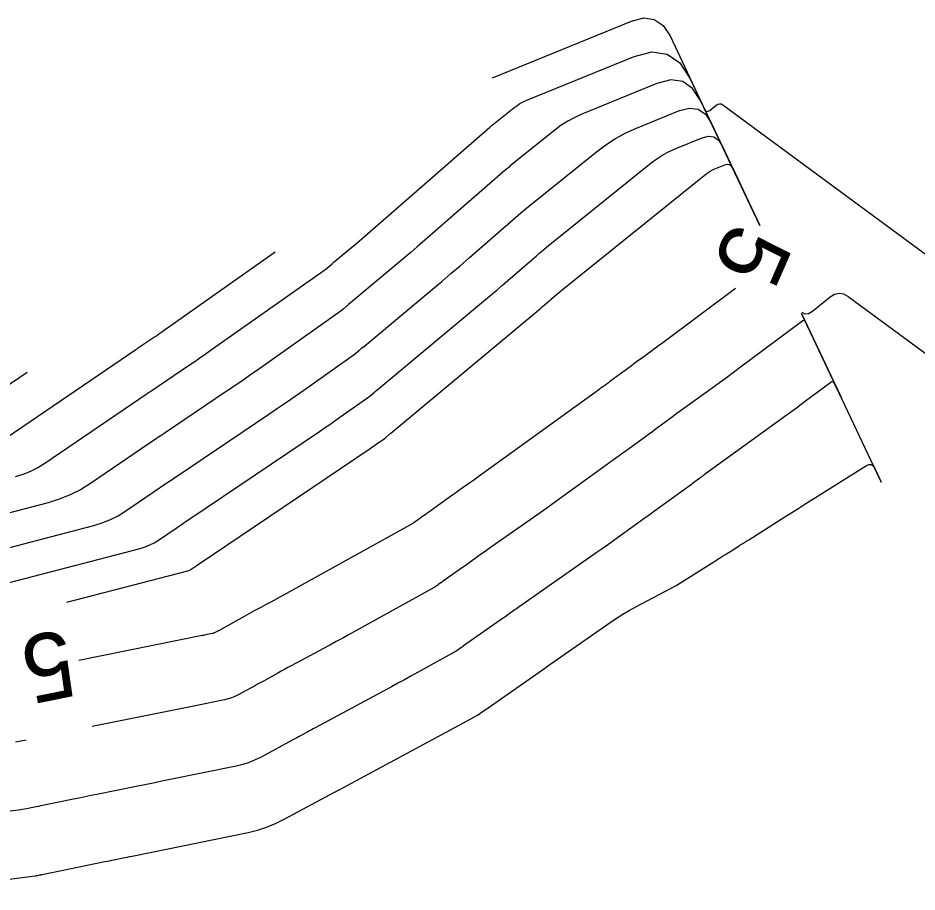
# Model space of a CAD drawing. Extents: x 1797419 to 1809236, y 248759 to 251512.
# Drawn here: x 1798050.8 to 1798130.8, y 249001 to 249078.7 of the extents above; entities that cross this region are included whole.
import ezdxf

# ---------------------------------------------------------------- set-up
doc = ezdxf.new("R2010")
doc.units = 0
doc.layers.add('33', color=7, linetype='Continuous')
doc.layers.add('34', color=7, linetype='Continuous')

msp = doc.modelspace()

# ---------------------------------------------------------------- linework, layer by layer
at = {"layer": '33'}
for points in [[(1798093.028, 249073.402), (1798105.392, 249078.453), (1798106.483, 249078.729), (1798107.416, 249078.599), (1798108.192, 249078.065), (1798108.811, 249077.126), (1798111.893, 249070.616), (1798111.982, 249070.482), (1798112.086, 249070.421), (1798112.207, 249070.431), (1798112.344, 249070.513), (1798112.925, 249070.985), (1798113.071, 249071.074), (1798113.218, 249071.106), (1798113.367, 249071.081), (1798113.517, 249070.998), (1798133.556, 249056.225)], [(1798055.175, 249026.755), (1798065.932, 249029.557), (1798066.009, 249029.581), (1798066.084, 249029.611), (1798066.155, 249029.647), (1798066.224, 249029.69), (1798066.493, 249029.873), (1798066.561, 249029.919), (1798066.628, 249029.964), (1798066.696, 249030.01), (1798066.763, 249030.055), (1798082.133, 249040.422), (1798082.262, 249040.51), (1798082.39, 249040.598), (1798082.519, 249040.687), (1798082.646, 249040.776), (1798083.387, 249041.3), (1798083.398, 249041.308), (1798083.41, 249041.317), (1798083.421, 249041.326), (1798083.432, 249041.335), (1798083.93, 249041.755), (1798083.945, 249041.768), (1798083.976, 249041.796), (1798083.986, 249041.804), (1798083.991, 249041.809), (1798097.133, 249052.756), (1798097.309, 249052.903), (1798097.484, 249053.051), (1798097.658, 249053.2), (1798097.831, 249053.35), (1798098.522, 249053.952), (1798098.695, 249054.101), (1798098.87, 249054.249), (1798099.046, 249054.395), (1798099.224, 249054.54), (1798111.986, 249064.821), (1798112.179, 249064.965), (1798112.38, 249065.093), (1798112.59, 249065.207), (1798112.809, 249065.306), (1798113.702, 249065.671), (1798113.91, 249065.723), (1798114.088, 249065.698), (1798114.236, 249065.596), (1798114.355, 249065.417), (1798116.795, 249060.262)], [(1798073.685, 249057.906), (1798063.512, 249050.714), (1798063.333, 249050.589), (1798063.154, 249050.464), (1798062.973, 249050.34), (1798062.792, 249050.218), (1798061.458, 249049.318), (1798061.417, 249049.29), (1798061.376, 249049.262), (1798061.335, 249049.234), (1798061.294, 249049.206), (1798049.169, 249040.96)], [(1798114.636, 249054.659), (1798108.054, 249049.755), (1798107.832, 249049.59), (1798107.61, 249049.426), (1798107.387, 249049.263), (1798107.163, 249049.1), (1798106.269, 249048.452), (1798106.045, 249048.289), (1798105.822, 249048.126), (1798105.6, 249047.962), (1798105.378, 249047.797), (1798103.442, 249046.354), (1798103.335, 249046.275), (1798103.228, 249046.196), (1798103.121, 249046.117), (1798103.013, 249046.039), (1798102.583, 249045.727), (1798102.475, 249045.649), (1798102.368, 249045.571), (1798102.26, 249045.494), (1798102.152, 249045.416), (1798091.616, 249037.811), (1798091.439, 249037.685), (1798091.262, 249037.558), (1798091.085, 249037.433), (1798090.907, 249037.308), (1798090.195, 249036.81), (1798090.017, 249036.685), (1798089.839, 249036.56), (1798089.662, 249036.434), (1798089.486, 249036.307), (1798087.355, 249034.767), (1798087.275, 249034.71), (1798087.196, 249034.653), (1798087.116, 249034.597), (1798087.036, 249034.54), (1798086.662, 249034.279), (1798086.608, 249034.241), (1798086.554, 249034.203), (1798086.5, 249034.165), (1798086.447, 249034.127), (1798086.137, 249033.905), (1798086.119, 249033.893), (1798086.082, 249033.868), (1798086.064, 249033.855), (1798085.975, 249033.791), (1798085.954, 249033.776), (1798085.948, 249033.772), (1798085.941, 249033.768), (1798073.298, 249026.775), (1798073.182, 249026.711), (1798073.065, 249026.647), (1798072.948, 249026.583), (1798072.831, 249026.52), (1798072.363, 249026.268), (1798072.247, 249026.205), (1798072.13, 249026.142), (1798072.013, 249026.078), (1798071.897, 249026.014), (1798068.767, 249024.28), (1798068.715, 249024.252), (1798068.664, 249024.224), (1798068.612, 249024.196), (1798068.561, 249024.168), (1798068.354, 249024.057), (1798068.301, 249024.031), (1798068.248, 249024.009), (1798068.192, 249023.991), (1798068.135, 249023.977), (1798067.62, 249023.872), (1798067.515, 249023.85), (1798067.409, 249023.829), (1798067.304, 249023.808), (1798067.199, 249023.786), (1798056.225, 249021.565)]]:
    msp.add_lwpolyline(points, dxfattribs=at)
at = {"layer": '34'}
for points in [[(1798050.59, 249037.946), (1798051.285, 249038.159), (1798051.953, 249038.428), (1798052.596, 249038.754), (1798053.213, 249039.137), (1798062.215, 249045.259), (1798062.321, 249045.331), (1798062.427, 249045.403), (1798062.532, 249045.474), (1798062.638, 249045.545), (1798066.07, 249047.86), (1798066.535, 249048.176), (1798066.999, 249048.494), (1798067.46, 249048.815), (1798067.92, 249049.138), (1798078.304, 249056.478), (1798078.312, 249056.484), (1798078.38, 249056.542), (1798078.389, 249056.55), (1798078.399, 249056.558), (1798078.408, 249056.566), (1798078.417, 249056.574), (1798078.752, 249056.872), (1798078.799, 249056.913), (1798078.846, 249056.955), (1798078.894, 249056.995), (1798078.942, 249057.036), (1798080.7, 249058.5), (1798080.944, 249058.705), (1798081.187, 249058.91), (1798081.429, 249059.118), (1798081.669, 249059.326), (1798092.777, 249069.001), (1798092.83, 249069.046), (1798092.883, 249069.091), (1798092.936, 249069.135), (1798092.99, 249069.179), (1798094.908, 249070.724), (1798095.18, 249070.927), (1798095.464, 249071.109), (1798095.761, 249071.27), (1798096.07, 249071.41), (1798105.62, 249075.311), (1798107.203, 249075.711), (1798108.558, 249075.522), (1798109.684, 249074.747), (1798110.583, 249073.384), (1798116.795, 249060.262)], [(1798116.795, 249060.262), (1798111.526, 249071.392), (1798110.822, 249072.459), (1798109.94, 249073.066), (1798108.88, 249073.214), (1798107.641, 249072.901), (1798100.976, 249070.178), (1798100.336, 249069.89), (1798099.722, 249069.557), (1798099.133, 249069.18), (1798098.57, 249068.759), (1798094.602, 249065.562), (1798094.491, 249065.472), (1798094.38, 249065.38), (1798094.27, 249065.287), (1798094.162, 249065.194), (1798086.315, 249058.359), (1798085.788, 249057.903), (1798085.258, 249057.449), (1798084.726, 249056.998), (1798084.191, 249056.55), (1798080.218, 249053.241), (1798080.174, 249053.203), (1798080.13, 249053.166), (1798080.086, 249053.128), (1798080.043, 249053.09), (1798079.825, 249052.896), (1798079.805, 249052.878), (1798079.784, 249052.86), (1798079.763, 249052.842), (1798079.742, 249052.824), (1798079.592, 249052.697), (1798079.584, 249052.69), (1798079.575, 249052.684), (1798072.329, 249047.562), (1798071.588, 249047.041), (1798070.844, 249046.524), (1798070.097, 249046.011), (1798069.347, 249045.503), (1798063.818, 249041.773), (1798063.647, 249041.658), (1798063.477, 249041.543), (1798063.307, 249041.427), (1798063.137, 249041.312), (1798057.257, 249037.313), (1798056.373, 249036.765), (1798055.452, 249036.298), (1798054.494, 249035.912), (1798053.499, 249035.608), (1798046.285, 249033.729)], [(1798047.016, 249030.823), (1798057.444, 249033.539), (1798058.231, 249033.78), (1798058.989, 249034.085), (1798059.717, 249034.454), (1798060.417, 249034.888), (1798064.058, 249037.365), (1798064.293, 249037.524), (1798064.528, 249037.683), (1798064.762, 249037.842), (1798064.998, 249038.001), (1798073.133, 249043.488), (1798073.913, 249044.017), (1798074.691, 249044.551), (1798075.466, 249045.089), (1798076.237, 249045.632), (1798080.845, 249048.889), (1798080.852, 249048.894), (1798080.859, 249048.899), (1798080.865, 249048.904), (1798080.872, 249048.91), (1798081.107, 249049.108), (1798081.138, 249049.135), (1798081.169, 249049.161), (1798081.2, 249049.188), (1798081.23, 249049.215), (1798081.352, 249049.324), (1798081.383, 249049.35), (1798081.414, 249049.377), (1798081.445, 249049.404), (1798081.476, 249049.43), (1798087.683, 249054.6), (1798088.508, 249055.292), (1798089.33, 249055.987), (1798090.147, 249056.688), (1798090.961, 249057.393), (1798095.546, 249061.386), (1798095.711, 249061.529), (1798095.877, 249061.669), (1798096.045, 249061.808), (1798096.214, 249061.946), (1798102.285, 249066.836), (1798103.112, 249067.455), (1798103.977, 249068.008), (1798104.88, 249068.497), (1798105.821, 249068.922), (1798109.661, 249070.491), (1798110.556, 249070.717), (1798111.323, 249070.61), (1798111.96, 249070.172), (1798112.469, 249069.4), (1798116.795, 249060.262)], [(1798047.746, 249027.917), (1798061.688, 249031.548), (1798062.12, 249031.68), (1798062.536, 249031.848), (1798062.936, 249032.051), (1798063.321, 249032.289), (1798064.979, 249033.417), (1798065.279, 249033.62), (1798065.578, 249033.823), (1798065.878, 249034.026), (1798066.177, 249034.228), (1798077.633, 249041.955), (1798078.088, 249042.263), (1798078.541, 249042.574), (1798078.992, 249042.888), (1798079.442, 249043.204), (1798082.116, 249045.094), (1798082.125, 249045.101), (1798082.134, 249045.108), (1798082.143, 249045.115), (1798082.152, 249045.122), (1798082.518, 249045.432), (1798082.537, 249045.447), (1798082.555, 249045.463), (1798082.573, 249045.478), (1798082.59, 249045.494), (1798082.661, 249045.557), (1798082.679, 249045.573), (1798082.697, 249045.589), (1798082.715, 249045.604), (1798082.734, 249045.619), (1798092.403, 249053.674), (1798092.906, 249054.095), (1798093.407, 249054.519), (1798093.905, 249054.946), (1798094.401, 249055.376), (1798096.93, 249057.579), (1798097.151, 249057.77), (1798097.374, 249057.958), (1798097.599, 249058.145), (1798097.826, 249058.329), (1798107.136, 249065.829), (1798107.645, 249066.21), (1798108.178, 249066.551), (1798108.735, 249066.852), (1798109.315, 249067.114), (1798111.681, 249068.081), (1798112.233, 249068.22), (1798112.706, 249068.154), (1798113.098, 249067.884), (1798113.412, 249067.409), (1798116.795, 249060.262)], [(1798120.536, 249052.548), (1798120.79, 249052.399), (1798121.116, 249052.426), (1798121.487, 249052.648), (1798123.058, 249053.922), (1798123.453, 249054.164), (1798123.851, 249054.25), (1798124.253, 249054.182), (1798124.658, 249053.959), (1798131.706, 249048.764)], [(1798040.983, 249000.977), (1798052.35, 249002.424), (1798052.402, 249002.431), (1798052.454, 249002.439), (1798052.506, 249002.448), (1798052.557, 249002.458), (1798052.762, 249002.5), (1798052.814, 249002.51), (1798052.865, 249002.521), (1798052.916, 249002.531), (1798052.968, 249002.542), (1798058.547, 249003.683), (1798058.748, 249003.724), (1798058.95, 249003.765), (1798059.152, 249003.806), (1798059.353, 249003.847), (1798060.16, 249004.01), (1798060.362, 249004.051), (1798060.563, 249004.092), (1798060.765, 249004.133), (1798060.967, 249004.175), (1798071.279, 249006.285), (1798072.117, 249006.489), (1798072.934, 249006.751), (1798073.729, 249007.073), (1798074.503, 249007.454), (1798079.02, 249009.886), (1798079.05, 249009.902), (1798079.08, 249009.918), (1798079.11, 249009.934), (1798079.139, 249009.95), (1798079.258, 249010.016), (1798079.287, 249010.032), (1798079.317, 249010.049), (1798079.347, 249010.065), (1798079.376, 249010.081), (1798091.147, 249016.414), (1798091.201, 249016.444), (1798091.255, 249016.473), (1798091.309, 249016.503), (1798091.363, 249016.532), (1798091.631, 249016.68), (1798091.659, 249016.696), (1798091.686, 249016.713), (1798091.713, 249016.73), (1798091.74, 249016.748), (1798091.899, 249016.858), (1798091.902, 249016.86), (1798092.312, 249017.144), (1798092.333, 249017.158), (1798097.753, 249020.948), (1798097.77, 249020.96), (1798097.805, 249020.985), (1798097.823, 249020.998), (1798103.481, 249024.953), (1798104.039, 249025.33), (1798104.608, 249025.69), (1798105.188, 249026.031), (1798105.779, 249026.355), (1798109.357, 249028.243), (1798112.708, 249030.358), (1798112.966, 249030.521), (1798113.224, 249030.684), (1798113.483, 249030.848), (1798113.741, 249031.011), (1798114.774, 249031.664), (1798115.033, 249031.827), (1798115.291, 249031.99), (1798115.549, 249032.153), (1798115.808, 249032.316), (1798119.025, 249034.346), (1798119.648, 249034.739), (1798120.27, 249035.131), (1798120.893, 249035.524), (1798121.515, 249035.916), (1798126.284, 249038.921), (1798126.506, 249039.02), (1798126.699, 249039.018), (1798126.862, 249038.916), (1798126.997, 249038.714), (1798127.476, 249037.702), (1798127.566, 249037.512), (1798127.596, 249037.449), (1798127.566, 249037.512), (1798127.476, 249037.702), (1798120.494, 249052.45)], [(1798120.494, 249052.45), (1798123.961, 249045.127), (1798124.039, 249044.962), (1798124.065, 249044.907), (1798124.039, 249044.962), (1798123.961, 249045.127), (1798123.452, 249046.2), (1798123.409, 249046.293), (1798123.394, 249046.323), (1798123.409, 249046.293), (1798123.452, 249046.2), (1798123.685, 249045.709), (1798123.729, 249045.616), (1798123.743, 249045.586), (1798123.729, 249045.616), (1798123.685, 249045.709), (1798123.446, 249046.212), (1798123.38, 249046.311), (1798123.302, 249046.359), (1798123.21, 249046.354), (1798123.106, 249046.297), (1798120.876, 249044.636), (1798120.467, 249044.332), (1798120.057, 249044.029), (1798119.646, 249043.728), (1798119.234, 249043.429), (1798111.967, 249038.163), (1798111.863, 249038.087), (1798111.758, 249038.011), (1798111.654, 249037.934), (1798111.55, 249037.857), (1798111.136, 249037.548), (1798111.032, 249037.471), (1798110.928, 249037.394), (1798110.824, 249037.318), (1798110.719, 249037.241), (1798107.758, 249035.096), (1798107.307, 249034.769), (1798106.856, 249034.443), (1798106.405, 249034.117), (1798105.954, 249033.791), (1798104.148, 249032.487), (1798103.696, 249032.162), (1798103.242, 249031.839), (1798102.788, 249031.518), (1798102.332, 249031.198), (1798095.384, 249026.341), (1798095.269, 249026.26), (1798095.154, 249026.179), (1798095.04, 249026.097), (1798094.925, 249026.015), (1798094.47, 249025.686), (1798094.355, 249025.604), (1798094.241, 249025.522), (1798094.126, 249025.441), (1798094.011, 249025.36), (1798090.443, 249022.865), (1798090.423, 249022.852), (1798090.404, 249022.838), (1798090.385, 249022.825), (1798090.366, 249022.811), (1798090.29, 249022.757), (1798090.271, 249022.743), (1798090.252, 249022.73), (1798090.233, 249022.716), (1798090.214, 249022.703), (1798089.969, 249022.534), (1798089.951, 249022.521), (1798089.923, 249022.501), (1798089.914, 249022.495), (1798089.811, 249022.424), (1798089.792, 249022.411), (1798089.773, 249022.399), (1798089.754, 249022.388), (1798089.734, 249022.376), (1798086.338, 249020.497), (1798085.764, 249020.181), (1798085.19, 249019.867), (1798084.615, 249019.554), (1798084.039, 249019.244), (1798077.252, 249015.591), (1798077.086, 249015.502), (1798076.922, 249015.412), (1798076.757, 249015.322), (1798076.593, 249015.232), (1798075.936, 249014.868), (1798075.772, 249014.777), (1798075.607, 249014.687), (1798075.443, 249014.598), (1798075.278, 249014.508), (1798072.453, 249012.988), (1798071.92, 249012.725), (1798071.372, 249012.504), (1798070.809, 249012.323), (1798070.231, 249012.183), (1798064.36, 249010.981), (1798063.602, 249010.826), (1798062.845, 249010.672), (1798062.088, 249010.518), (1798061.331, 249010.364), (1798057.82, 249009.654), (1798057.303, 249009.549), (1798056.786, 249009.444), (1798056.269, 249009.339), (1798055.752, 249009.233), (1798053.009, 249008.672), (1798052.831, 249008.635), (1798052.652, 249008.599), (1798052.473, 249008.563), (1798052.294, 249008.526), (1798051.579, 249008.382), (1798051.4, 249008.347), (1798051.221, 249008.316), (1798051.04, 249008.288), (1798050.86, 249008.263), (1798044.764, 249007.487)], [(1798120.494, 249052.449), (1798120.979, 249051.423), (1798121.016, 249051.346), (1798120.979, 249051.423), (1798120.833, 249051.731), (1798120.793, 249051.792), (1798120.744, 249051.821), (1798120.688, 249051.819), (1798120.624, 249051.784), (1798115.084, 249047.656), (1798114.459, 249047.192), (1798113.832, 249046.73), (1798113.203, 249046.27), (1798112.573, 249045.812), (1798109.221, 249043.383), (1798109.006, 249043.226), (1798108.791, 249043.068), (1798108.576, 249042.91), (1798108.362, 249042.751), (1798107.506, 249042.113), (1798107.292, 249041.954), (1798107.077, 249041.796), (1798106.862, 249041.638), (1798106.646, 249041.481), (1798105.229, 249040.454), (1798104.92, 249040.23), (1798104.612, 249040.007), (1798104.303, 249039.784), (1798103.995, 249039.561), (1798098.431, 249035.546), (1798097.842, 249035.122), (1798097.251, 249034.701), (1798096.658, 249034.282), (1798096.064, 249033.865), (1798092.945, 249031.685), (1798092.721, 249031.527), (1798092.497, 249031.369), (1798092.274, 249031.21), (1798092.052, 249031.05), (1798091.163, 249030.408), (1798090.941, 249030.248), (1798090.718, 249030.089), (1798090.494, 249029.93), (1798090.27, 249029.773), (1798088.552, 249028.572), (1798088.516, 249028.547), (1798088.479, 249028.521), (1798088.443, 249028.495), (1798088.406, 249028.469), (1798088.231, 249028.343), (1798088.209, 249028.328), (1798088.188, 249028.313), (1798088.167, 249028.299), (1798088.146, 249028.284), (1798088.036, 249028.208), (1798088.018, 249028.195), (1798088, 249028.183), (1798087.956, 249028.151), (1798087.939, 249028.139), (1798087.93, 249028.133), (1798087.882, 249028.1), (1798087.872, 249028.093), (1798087.86, 249028.086), (1798087.849, 249028.079), (1798087.838, 249028.072), (1798080.272, 249023.888), (1798079.7, 249023.572), (1798079.127, 249023.258), (1798078.553, 249022.946), (1798077.978, 249022.636), (1798075.127, 249021.101), (1798074.826, 249020.939), (1798074.526, 249020.776), (1798074.227, 249020.612), (1798073.928, 249020.447), (1798072.71, 249019.773), (1798072.423, 249019.614), (1798072.135, 249019.457), (1798071.847, 249019.3), (1798071.558, 249019.144), (1798070.403, 249018.522), (1798070.111, 249018.378), (1798069.81, 249018.256), (1798069.501, 249018.157), (1798069.183, 249018.08), (1798066.302, 249017.49), (1798065.715, 249017.37), (1798065.127, 249017.251), (1798064.54, 249017.131), (1798063.952, 249017.012), (1798057.415, 249015.689)], [(1798120.494, 249052.45), (1798120.558, 249052.314), (1798120.494, 249052.45)], [(1798051.626, 249047.206), (1798045.125, 249042.784)], [(1798051.535, 249014.494), (1798050.602, 249014.305)]]:
    msp.add_lwpolyline(points, dxfattribs=at)

# ---------------------------------------------------------------- texts
at = {"layer": '33'}
for rotation, p in [(246.54795, (1798114.303, 249060.792)), (191.44528, (1798055.134, 249024.405))]:
    msp.add_text('5', height=6, rotation=rotation, dxfattribs=at).set_placement(p)

doc.saveas('drawing.dxf')
